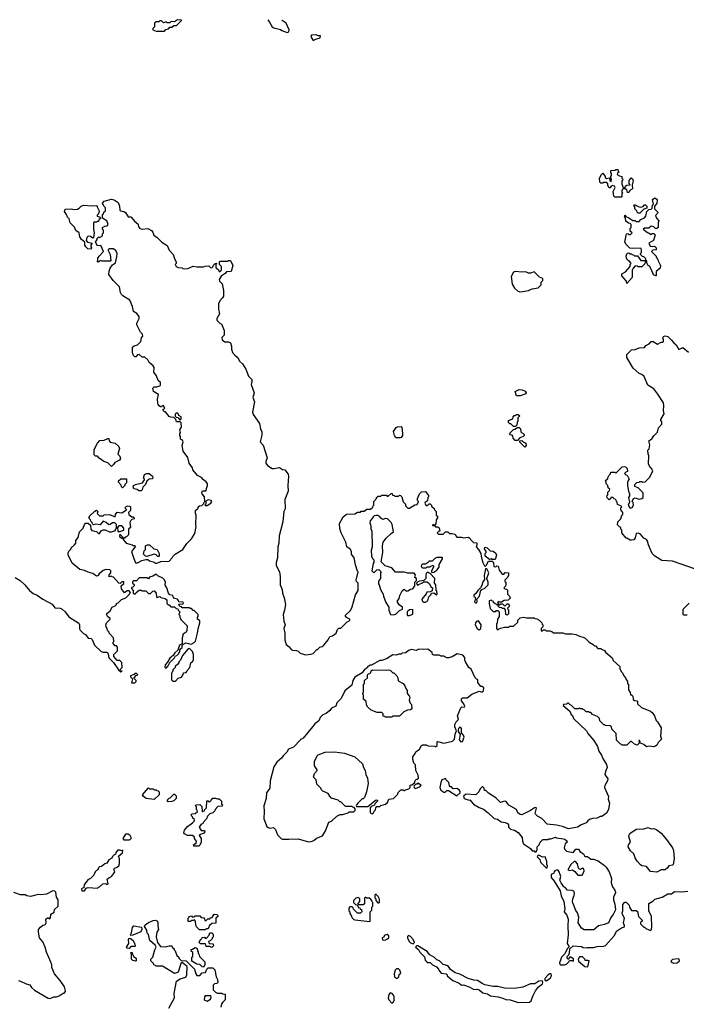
# Model space of a CAD drawing. Extents: x 1861455 to 2058065, y 200073 to 437907.
# Tile 294 of 574: x 1912687 to 1919864, y 384949 to 395552. Entities that reach past the tile are written whole.
import ezdxf

# ---------------------------------------------------------------- set-up
doc = ezdxf.new("R2010")
doc.units = 0

msp = doc.modelspace()

# ---------------------------------------------------------------- linework, layer by layer
at = {"layer": '0CON05XD'}
for points in [[(1914155, 395428), (1914245, 395430), (1914262, 395448), (1914288, 395452), (1914305, 395470), (1914325, 395470), (1914345, 395490), (1914375, 395490), (1914428, 395542), (1914428, 395548), (1914385, 395550), (1914355, 395530), (1914318, 395532), (1914305, 395520), (1914275, 395520), (1914265, 395530), (1914235, 395520), (1914215, 395540), (1914195, 395540), (1914185, 395530), (1914155, 395530), (1914140, 395515), (1914140, 395475), (1914122, 395458), (1914122, 395442), (1914155, 395428)], [(1915358, 395552), (1915377, 395527), (1915404, 395474), (1915425, 395464), (1915495, 395448), (1915510, 395435), (1915565, 395414), (1915585, 395420), (1915587, 395443), (1915556, 395516), (1915514, 395544), (1915511, 395546)], [(1915845, 395328), (1915855, 395330), (1915875, 395343), (1915922, 395355), (1915925, 395380), (1915905, 395378), (1915875, 395388), (1915830, 395385), (1915823, 395375), (1915829, 395355), (1915845, 395328)], [(1919165, 393640), (1919095, 393640), (1919082, 393652), (1919078, 393702), (1919098, 393745), (1919090, 393760), (1919073, 393767), (1919055, 393760), (1919045, 393740), (1919035, 393740), (1919020, 393765), (1919020, 393785), (1919008, 393798), (1918975, 393800), (1918965, 393790), (1918945, 393790), (1918932, 393802), (1918930, 393845), (1918950, 393885), (1918965, 393900), (1918990, 393865), (1918992, 393852), (1919005, 393842), (1919038, 393848), (1919040, 393815), (1919055, 393810), (1919060, 393835), (1919050, 393845), (1919050, 393865), (1919060, 393875), (1919060, 393895), (1919050, 393905), (1919052, 393928), (1919098, 393932), (1919105, 393940), (1919128, 393938), (1919132, 393922), (1919140, 393915), (1919122, 393898), (1919120, 393885), (1919145, 393870), (1919170, 393865), (1919170, 393845), (1919180, 393835), (1919178, 393822), (1919170, 393815), (1919170, 393785), (1919185, 393740), (1919198, 393742), (1919225, 393770), (1919258, 393772), (1919248, 393788), (1919248, 393822), (1919272, 393848), (1919285, 393840), (1919292, 393815), (1919280, 393775), (1919285, 393730), (1919260, 393715), (1919245, 393690), (1919232, 393692), (1919225, 393720), (1919205, 393730), (1919182, 393728), (1919170, 393715), (1919170, 393695), (1919180, 393685), (1919170, 393675), (1919170, 393645), (1919165, 393640)], [(1913318, 389975), (1913330, 390035), (1913370, 390075), (1913383, 390117), (1913395, 390130), (1913425, 390130), (1913448, 390108), (1913454, 390065), (1913465, 390050), (1913515, 390040), (1913535, 390020), (1913545, 390020), (1913565, 390048), (1913585, 390060), (1913609, 390059), (1913655, 390038), (1913675, 390038), (1913718, 390052), (1913720, 390065), (1913730, 390075), (1913730, 390115), (1913712, 390132), (1913685, 390132), (1913660, 390115), (1913645, 390112), (1913618, 390138), (1913585, 390150), (1913555, 390112), (1913505, 390118), (1913482, 390112), (1913472, 390122), (1913468, 390138), (1913452, 390152), (1913450, 390165), (1913430, 390185), (1913440, 390195), (1913440, 390205), (1913495, 390260), (1913515, 390270), (1913528, 390255), (1913522, 390235), (1913545, 390210), (1913585, 390210), (1913595, 390220), (1913655, 390222), (1913715, 390200), (1913720, 390225), (1913735, 390250), (1913785, 390240), (1913838, 390272), (1913838, 390278), (1913820, 390295), (1913832, 390308), (1913855, 390318), (1913875, 390310), (1913880, 390305), (1913880, 390265), (1913860, 390245), (1913862, 390225), (1913895, 390200), (1913908, 390198), (1913918, 390188), (1913920, 390175), (1913895, 390170), (1913882, 390158), (1913873, 390137), (1913880, 390085), (1913860, 390065), (1913860, 390005), (1913838, 389982), (1913822, 389978), (1913815, 389970), (1913800, 389970), (1913798, 389978), (1913765, 390010), (1913760, 389985), (1913785, 389970), (1913800, 389970), (1913800, 389955), (1913833, 389913), (1913897, 389897), (1913905, 389890), (1913928, 389888), (1913930, 389875), (1913892, 389825), (1913915, 389750), (1913935, 389702), (1913957, 389703), (1914003, 389727), (1914045, 389740), (1914065, 389740), (1914083, 389723), (1914135, 389710), (1914145, 389700), (1914165, 389700), (1914205, 389718), (1914295, 389722), (1914330, 389755), (1914335, 389770), (1914360, 389795), (1914443, 389847), (1914485, 389910), (1914535, 389960), (1914572, 390018), (1914588, 390095), (1914582, 390115), (1914588, 390215), (1914580, 390235), (1914580, 390265), (1914608, 390292), (1914610, 390305), (1914622, 390318), (1914648, 390322), (1914668, 390342), (1914672, 390358), (1914680, 390365), (1914678, 390415), (1914650, 390445), (1914648, 390462), (1914655, 390480), (1914695, 390480), (1914698, 390505), (1914710, 390535), (1914710, 390555), (1914696, 390576), (1914667, 390597), (1914645, 390622), (1914600, 390645), (1914550, 390705), (1914547, 390727), (1914510, 390775), (1914496, 390836), (1914447, 390905), (1914437, 390965), (1914448, 391005), (1914440, 391025), (1914420, 391035), (1914420, 391065), (1914410, 391075), (1914410, 391095), (1914420, 391105), (1914410, 391135), (1914430, 391165), (1914425, 391210), (1914415, 391220), (1914375, 391220), (1914368, 391248), (1914348, 391268), (1914315, 391270), (1914295, 391280), (1914258, 391328), (1914245, 391330), (1914230, 391345), (1914232, 391358), (1914250, 391365), (1914235, 391397), (1914220, 391395), (1914215, 391380), (1914202, 391382), (1914190, 391395), (1914178, 391408), (1914174, 391424), (1914171, 391465), (1914180, 391515), (1914127, 391547), (1914122, 391585), (1914135, 391600), (1914165, 391600), (1914195, 391610), (1914202, 391618), (1914202, 391645), (1914178, 391665), (1914161, 391715), (1914133, 391755), (1914134, 391805), (1914125, 391823), (1914081, 391861), (1914065, 391890), (1914035, 391919), (1914005, 391918), (1913975, 391948), (1913956, 391944), (1913938, 391922), (1913925, 391921), (1913911, 391935), (1913900, 391965), (1913903, 392025), (1913919, 392041), (1913955, 392052), (1913992, 392085), (1913998, 392125), (1914013, 392145), (1914011, 392165), (1913988, 392188), (1913949, 392265), (1913950, 392285), (1913973, 392335), (1913974, 392355), (1913949, 392389), (1913911, 392411), (1913903, 392465), (1913872, 392532), (1913797, 392577), (1913783, 392593), (1913773, 392615), (1913762, 392675), (1913692, 392745), (1913648, 392808), (1913650, 392845), (1913662, 392875), (1913687, 392913), (1913717, 392933), (1913733, 392997), (1913736, 393035), (1913721, 393065), (1913695, 393086), (1913654, 393086), (1913640, 393075), (1913640, 393065), (1913660, 393025), (1913670, 392955), (1913665, 392950), (1913615, 392950), (1913575, 392952), (1913555, 392960), (1913535, 392940), (1913520, 392945), (1913530, 392955), (1913530, 392985), (1913542, 393005), (1913591, 393055), (1913559, 393119), (1913525, 393118), (1913503, 393157), (1913520, 393185), (1913520, 393195), (1913535, 393210), (1913555, 393210), (1913580, 393225), (1913580, 393245), (1913590, 393255), (1913590, 393285), (1913580, 393295), (1913580, 393315), (1913605, 393330), (1913628, 393332), (1913640, 393345), (1913626, 393386), (1913580, 393415), (1913580, 393455), (1913588, 393462), (1913592, 393478), (1913610, 393495), (1913610, 393525), (1913593, 393543), (1913580, 393575), (1913595, 393599), (1913675, 393620), (1913705, 393612), (1913748, 393585), (1913763, 393543), (1913765, 393500), (1913773, 393493), (1913808, 393488), (1913825, 393477), (1913855, 393430), (1913885, 393428), (1913928, 393378), (1913958, 393355), (1913968, 393318), (1913980, 393305), (1914005, 393298), (1914065, 393302), (1914105, 393283), (1914119, 393265), (1914131, 393231), (1914168, 393205), (1914217, 393157), (1914275, 393120), (1914295, 393070), (1914338, 393025), (1914358, 392968), (1914370, 392945), (1914370, 392925), (1914362, 392915), (1914370, 392895), (1914395, 392882), (1914435, 392880), (1914443, 392873), (1914465, 392870), (1914496, 392874), (1914555, 392898), (1914595, 392890), (1914665, 392890), (1914685, 392898), (1914725, 392900), (1914742, 392882), (1914755, 392880), (1914768, 392892), (1914772, 392908), (1914792, 392928), (1914805, 392930), (1914810, 392925), (1914800, 392915), (1914800, 392885), (1914828, 392858), (1914835, 392840), (1914845, 392840), (1914860, 392855), (1914860, 392895), (1914840, 392915), (1914840, 392945), (1914845, 392950), (1914925, 392950), (1914935, 392960), (1914958, 392958), (1914980, 392905), (1914965, 392840), (1914915, 392838), (1914900, 392820), (1914855, 392790), (1914833, 392755), (1914838, 392735), (1914867, 392707), (1914880, 392635), (1914882, 392575), (1914872, 392555), (1914842, 392525), (1914828, 392492), (1914828, 392435), (1914840, 392385), (1914810, 392335), (1914810, 392315), (1914845, 392280), (1914860, 392275), (1914890, 392205), (1914890, 392155), (1914865, 392130), (1914867, 392105), (1914895, 392084), (1914935, 392083), (1914955, 392072), (1914969, 392035), (1914966, 392005), (1914979, 391969), (1915006, 391935), (1915034, 391915), (1915055, 391875), (1915086, 391845), (1915120, 391790), (1915152, 391712), (1915187, 391677), (1915186, 391654), (1915180, 391625), (1915212, 391535), (1915196, 391485), (1915216, 391435), (1915194, 391324), (1915202, 391302), (1915269, 391205), (1915280, 391145), (1915294, 391115), (1915294, 391076), (1915276, 391005), (1915309, 390969), (1915353, 390835), (1915336, 390795), (1915336, 390775), (1915355, 390750), (1915405, 390720), (1915425, 390718), (1915485, 390730), (1915518, 390708), (1915540, 390705), (1915577, 390657), (1915582, 390635), (1915573, 390535), (1915576, 390475), (1915543, 390385), (1915547, 390285), (1915532, 390255), (1915520, 390145), (1915481, 389995), (1915476, 389915), (1915466, 389874), (1915464, 389756), (1915450, 389705), (1915450, 389675), (1915483, 389605), (1915490, 389555), (1915490, 389465), (1915513, 389415), (1915517, 389377), (1915536, 389325), (1915549, 389255), (1915538, 389192), (1915522, 389145), (1915531, 389075), (1915547, 389035), (1915532, 388995), (1915543, 388945), (1915543, 388875), (1915557, 388825), (1915590, 388800), (1915611, 388771), (1915625, 388762), (1915667, 388757), (1915685, 388750), (1915705, 388730), (1915765, 388712), (1915822, 388718), (1915845, 388728), (1915885, 388770), (1915895, 388770), (1915920, 388795), (1915945, 388802), (1915960, 388815), (1916008, 388875), (1916025, 388908), (1916055, 388916), (1916096, 388944), (1916110, 388985), (1916122, 388998), (1916145, 389000), (1916211, 389069), (1916230, 389075), (1916240, 389085), (1916240, 389095), (1916204, 389114), (1916190, 389135), (1916249, 389191), (1916268, 389228)], [(1919535, 392792), (1919512, 392805), (1919486, 392866), (1919466, 392896), (1919452, 392905), (1919440, 392935), (1919440, 392955), (1919430, 392960), (1919430, 392975), (1919408, 392998), (1919392, 393002), (1919372, 393022), (1919370, 393035), (1919380, 393045), (1919382, 393065), (1919378, 393088), (1919255, 393090), (1919215, 393130), (1919203, 393155), (1919220, 393245), (1919235, 393250), (1919245, 393240), (1919265, 393240), (1919280, 393255), (1919260, 393275), (1919260, 393305), (1919270, 393315), (1919270, 393345), (1919258, 393358), (1919242, 393362), (1919212, 393382), (1919210, 393415), (1919200, 393425), (1919205, 393450), (1919212, 393432), (1919245, 393420), (1919288, 393388), (1919315, 393390), (1919325, 393380), (1919355, 393380), (1919375, 393400), (1919415, 393420), (1919430, 393435), (1919440, 393485), (1919462, 393508), (1919485, 393510), (1919498, 393522), (1919500, 393555), (1919510, 393565), (1919500, 393615), (1919525, 393632), (1919550, 393615), (1919547, 393573), (1919520, 393545), (1919520, 393515), (1919560, 393475), (1919532, 393445), (1919543, 393413), (1919568, 393385), (1919560, 393365), (1919560, 393315), (1919548, 393302), (1919535, 393300), (1919515, 393320), (1919485, 393330), (1919462, 393308), (1919415, 393308), (1919400, 393295), (1919445, 393260), (1919458, 393258), (1919485, 393240), (1919495, 393250), (1919515, 393250), (1919530, 393235), (1919510, 393175), (1919460, 393145), (1919475, 393112), (1919495, 393108), (1919522, 393112), (1919540, 393095), (1919540, 393075), (1919505, 393070), (1919490, 393055), (1919540, 393005), (1919540, 392995), (1919550, 392985), (1919550, 392975), (1919558, 392968), (1919560, 392955), (1919588, 392905), (1919582, 392875), (1919538, 392842), (1919540, 392795), (1919535, 392792)], [(1913455, 393082), (1913420, 393085), (1913398, 393105), (1913390, 393125), (1913390, 393155), (1913352, 393185), (1913333, 393215), (1913329, 393255), (1913293, 393283), (1913277, 393317), (1913232, 393365), (1913218, 393408), (1913202, 393425), (1913192, 393455), (1913168, 393488), (1913175, 393510), (1913245, 393517), (1913275, 393508), (1913309, 393511), (1913329, 393521), (1913350, 393545), (1913375, 393556), (1913465, 393546), (1913515, 393550), (1913520, 393545), (1913520, 393535), (1913542, 393495), (1913537, 393463), (1913522, 393448), (1913520, 393435), (1913548, 393428), (1913560, 393415), (1913540, 393395), (1913535, 393380), (1913525, 393380), (1913515, 393370), (1913485, 393370), (1913480, 393365), (1913480, 393295), (1913488, 393255), (1913480, 393205), (1913475, 393200), (1913449, 393219), (1913425, 393220), (1913410, 393205), (1913402, 393175), (1913416, 393156), (1913467, 393147), (1913453, 393125), (1913452, 393105), (1913460, 393095), (1913455, 393082)], [(1919365, 393470), (1919345, 393470), (1919335, 393480), (1919330, 393495), (1919310, 393515), (1919310, 393535), (1919300, 393545), (1919302, 393558), (1919315, 393560), (1919345, 393540), (1919375, 393532), (1919398, 393542), (1919415, 393560), (1919425, 393560), (1919440, 393545), (1919438, 393522), (1919405, 393510), (1919365, 393470)], [(1919225, 392710), (1919220, 392735), (1919170, 392795), (1919170, 392815), (1919210, 392835), (1919260, 392895), (1919260, 392915), (1919270, 392925), (1919260, 392935), (1919260, 392945), (1919240, 392955), (1919225, 392972), (1919218, 393005), (1919225, 393030), (1919232, 393038), (1919245, 393040), (1919255, 393030), (1919275, 393030), (1919282, 393022), (1919298, 393018), (1919305, 393010), (1919338, 393008), (1919375, 392960), (1919430, 392960), (1919430, 392955), (1919420, 392945), (1919418, 392922), (1919385, 392890), (1919345, 392890), (1919337, 392897), (1919315, 392900), (1919292, 392878), (1919280, 392855), (1919280, 392775), (1919225, 392710)], [(1918073, 392623), (1918105, 392624), (1918165, 392634), (1918205, 392654), (1918268, 392665), (1918300, 392695), (1918300, 392725), (1918318, 392742), (1918320, 392765), (1918285, 392780), (1918225, 392838), (1918185, 392823), (1918165, 392823), (1918135, 392838), (1918095, 392832), (1918025, 392839), (1918005, 392834), (1917979, 392785), (1917988, 392705), (1918015, 392660), (1918045, 392631), (1918073, 392623)], [(1919975, 389630), (1919715, 389720), (1919599, 389729), (1919526, 389776), (1919497, 389805), (1919458, 389895), (1919448, 389938), (1919434, 389954), (1919405, 389968), (1919370, 390010), (1919345, 390022), (1919325, 390019), (1919312, 389972), (1919298, 389952), (1919275, 389948), (1919258, 389948), (1919225, 389970), (1919215, 389970), (1919170, 390025), (1919170, 390055), (1919160, 390065), (1919160, 390085), (1919145, 390090), (1919123, 390113), (1919128, 390145), (1919158, 390175), (1919170, 390215), (1919180, 390225), (1919180, 390245), (1919160, 390275), (1919160, 390295), (1919170, 390305), (1919158, 390318), (1919122, 390332), (1919120, 390355), (1919112, 390362), (1919108, 390378), (1919098, 390388), (1919082, 390392), (1919078, 390408), (1919052, 390408), (1919048, 390392), (1919035, 390380), (1919012, 390402), (1919010, 390425), (1919020, 390435), (1919020, 390465), (1919038, 390482), (1919040, 390495), (1919022, 390512), (1919020, 390535), (1919002, 390552), (1919000, 390575), (1918990, 390585), (1919018, 390612), (1919022, 390628), (1919028, 390632), (1919032, 390648), (1919048, 390662), (1919052, 390678), (1919095, 390680), (1919105, 390670), (1919173, 390737), (1919195, 390740), (1919210, 390735), (1919227, 390717), (1919230, 390685), (1919212, 390678), (1919200, 390665), (1919212, 390652), (1919228, 390648), (1919248, 390605), (1919232, 390575), (1919232, 390535), (1919240, 390475), (1919252, 390445), (1919252, 390425), (1919242, 390405), (1919252, 390355), (1919237, 390325), (1919256, 390296), (1919265, 390293), (1919281, 390299), (1919296, 390325), (1919292, 390352), (1919282, 390365), (1919294, 390396), (1919315, 390402), (1919355, 390390), (1919385, 390397), (1919398, 390405), (1919400, 390415), (1919398, 390458), (1919345, 390510), (1919310, 390525), (1919310, 390545), (1919332, 390568), (1919355, 390570), (1919365, 390580), (1919385, 390580), (1919395, 390572), (1919420, 390575), (1919470, 390625), (1919502, 390695), (1919489, 390719), (1919475, 390730), (1919458, 390768), (1919462, 390855), (1919452, 390875), (1919450, 390915), (1919465, 390930), (1919472, 390975), (1919460, 391015), (1919493, 391037), (1919515, 391070), (1919555, 391110), (1919563, 391157), (1919602, 391198), (1919602, 391222), (1919590, 391235), (1919590, 391245), (1919627, 391307), (1919618, 391345), (1919622, 391395), (1919618, 391425), (1919559, 391519), (1919513, 391575), (1919450, 391615), (1919410, 391710), (1919385, 391730), (1919355, 391742), (1919291, 391801), (1919224, 391915), (1919222, 391945), (1919273, 391997), (1919315, 391999), (1919355, 392018), (1919415, 392023), (1919428, 392042), (1919465, 392061), (1919485, 392087), (1919508, 392088), (1919555, 392058), (1919595, 392078), (1919612, 392078), (1919618, 392085), (1919618, 392105), (1919610, 392125), (1919620, 392140), (1919635, 392146), (1919665, 392140), (1919705, 392102), (1919731, 392071), (1919755, 392052), (1919785, 392002), (1919825, 392021), (1919887, 391973)], [(1918075, 391500), (1918035, 391500), (1918022, 391548), (1918065, 391570), (1918097, 391567), (1918130, 391550), (1918140, 391535), (1918138, 391522), (1918075, 391500)], [(1914415, 391240), (1914427, 391255), (1914426, 391275), (1914400, 391290), (1914390, 391315), (1914370, 391315), (1914360, 391305), (1914362, 391282), (1914372, 391272), (1914388, 391268), (1914415, 391240)], [(1918025, 391170), (1918002, 391172), (1917975, 391200), (1917965, 391200), (1917950, 391215), (1917950, 391235), (1917998, 391252), (1918000, 391275), (1918012, 391288), (1918025, 391290), (1918035, 391300), (1918055, 391300), (1918070, 391285), (1918050, 391265), (1918050, 391225), (1918043, 391217), (1918040, 391185), (1918025, 391170)], [(1916785, 391048), (1916735, 391050), (1916723, 391073), (1916713, 391117), (1916740, 391160), (1916753, 391167), (1916795, 391170), (1916800, 391165), (1916809, 391095), (1916807, 391075), (1916795, 391052), (1916785, 391048)], [(1918045, 391020), (1918022, 391022), (1918000, 391045), (1917998, 391068), (1917988, 391078), (1917972, 391082), (1917960, 391095), (1918002, 391138), (1918018, 391142), (1918045, 391160), (1918065, 391160), (1918080, 391145), (1918082, 391112), (1918092, 391102), (1918105, 391100), (1918120, 391085), (1918120, 391075), (1918108, 391062), (1918072, 391048), (1918045, 391020)], [(1913675, 390740), (1913635, 390780), (1913593, 390793), (1913541, 390831), (1913525, 390850), (1913503, 390853), (1913490, 390865), (1913490, 390925), (1913525, 390990), (1913550, 391020), (1913595, 391023), (1913635, 391043), (1913645, 391042), (1913650, 391015), (1913661, 391001), (1913715, 390990), (1913756, 390955), (1913760, 390935), (1913744, 390874), (1913765, 390852), (1913773, 390825), (1913761, 390809), (1913710, 390785), (1913698, 390762), (1913675, 390740)], [(1918125, 390950), (1918072, 391002), (1918072, 391018), (1918095, 391020), (1918112, 391002), (1918125, 391000), (1918135, 390990), (1918140, 390965), (1918125, 390950)], [(1913968, 390478), (1913952, 390492), (1913915, 390500), (1913908, 390525), (1913914, 390536), (1913935, 390548), (1914010, 390565), (1914030, 390595), (1914030, 390605), (1914020, 390615), (1914030, 390655), (1914054, 390666), (1914080, 390665), (1914116, 390636), (1914120, 390615), (1914112, 390608), (1914080, 390605), (1914057, 390583), (1914040, 390545), (1914014, 390516), (1914005, 390490), (1913995, 390480), (1913968, 390478)], [(1913795, 390510), (1913782, 390522), (1913778, 390538), (1913752, 390572), (1913750, 390585), (1913775, 390608), (1913837, 390607), (1913837, 390563), (1913820, 390545), (1913820, 390535), (1913795, 390510)], [(1916268, 389228), (1916303, 389357), (1916330, 389405), (1916330, 389485), (1916313, 389503), (1916310, 389515), (1916330, 389605), (1916323, 389613), (1916303, 389683), (1916287, 389757), (1916260, 389795), (1916260, 389825), (1916245, 389850), (1916210, 389875), (1916198, 389925), (1916148, 390025), (1916133, 390073), (1916130, 390125), (1916171, 390199), (1916205, 390228), (1916295, 390230), (1916323, 390247), (1916355, 390250), (1916365, 390260), (1916395, 390260), (1916425, 390280), (1916465, 390280), (1916488, 390302), (1916492, 390318), (1916500, 390325), (1916500, 390365), (1916530, 390395), (1916530, 390405), (1916545, 390420), (1916575, 390420), (1916585, 390430), (1916635, 390430), (1916642, 390422), (1916655, 390420), (1916685, 390450), (1916698, 390448), (1916702, 390432), (1916718, 390428), (1916725, 390420), (1916765, 390420), (1916775, 390430), (1916788, 390428), (1916802, 390412), (1916815, 390360), (1916840, 390335), (1916840, 390315), (1916865, 390290), (1916885, 390290), (1916943, 390327), (1916968, 390332), (1916980, 390365), (1916970, 390375), (1916970, 390395), (1916993, 390447), (1917013, 390467), (1917055, 390470), (1917088, 390428), (1917090, 390415), (1917080, 390405), (1917078, 390372), (1917068, 390362), (1917052, 390358), (1917050, 390345), (1917065, 390320), (1917078, 390322), (1917095, 390340), (1917108, 390338), (1917120, 390325), (1917122, 390312), (1917148, 390288), (1917152, 390272), (1917170, 390255), (1917170, 390215), (1917190, 390195), (1917170, 390165), (1917168, 390122), (1917155, 390110), (1917142, 390112), (1917135, 390120), (1917130, 390105), (1917155, 390100), (1917165, 390090), (1917185, 390092), (1917205, 390080), (1917210, 390045), (1917195, 390040), (1917180, 390025), (1917195, 390010), (1917245, 390010), (1917273, 390037), (1917295, 390038), (1917315, 390020), (1917345, 390020), (1917375, 390010), (1917382, 389992), (1917395, 389980), (1917445, 389980), (1917465, 389972), (1917515, 389978), (1917535, 389970), (1917540, 389955), (1917572, 389922), (1917608, 389918), (1917610, 389895), (1917600, 389875), (1917628, 389848), (1917652, 389805), (1917654, 389774), (1917670, 389715), (1917691, 389671), (1917702, 389668), (1917710, 389675), (1917735, 389720), (1917775, 389720), (1917790, 389705), (1917792, 389662), (1917815, 389660), (1917825, 389670), (1917838, 389668), (1917850, 389625), (1917882, 389582), (1917898, 389582), (1917915, 389600), (1917950, 389595), (1917948, 389568), (1917937, 389543), (1917910, 389515), (1917912, 389502), (1917920, 389495), (1917920, 389465), (1917917, 389453), (1917900, 389435), (1917912, 389422), (1917928, 389418), (1917938, 389408), (1917940, 389365), (1917960, 389345), (1917968, 389322), (1917945, 389300), (1917903, 389297), (1917875, 389280), (1917855, 389280), (1917842, 389288), (1917830, 389275), (1917840, 389265), (1917840, 389250), (1917825, 389250), (1917818, 389258), (1917805, 389260), (1917790, 389275), (1917788, 389288), (1917772, 389292), (1917765, 389300), (1917740, 389295), (1917740, 389265), (1917752, 389212), (1917785, 389180), (1917815, 389180), (1917822, 389188), (1917835, 389190), (1917850, 389175), (1917850, 389125), (1917833, 389097), (1917827, 389053), (1917820, 389045), (1917820, 388995), (1917832, 388982), (1917865, 389000), (1917905, 389010), (1917955, 389010), (1917965, 389020), (1918005, 389020), (1918050, 389065), (1918050, 389085), (1918062, 389098), (1918075, 389110), (1918115, 389118), (1918145, 389110), (1918225, 389110), (1918233, 389103), (1918255, 389100), (1918280, 389085), (1918310, 389055), (1918312, 389042), (1918320, 389035), (1918318, 389012), (1918300, 388995), (1918302, 388972), (1918315, 388970), (1918325, 388980), (1918345, 388980), (1918355, 388970), (1918395, 388970), (1918415, 388962), (1918435, 388950), (1918535, 388950), (1918565, 388938), (1918635, 388938), (1918675, 388930), (1918725, 388908), (1918755, 388902), (1918775, 388892), (1918817, 388847), (1918860, 388825), (1918875, 388810), (1918888, 388808), (1918912, 388782), (1918945, 388780), (1918952, 388772), (1918985, 388760), (1918995, 388740), (1919065, 388680), (1919075, 388650), (1919150, 388585), (1919150, 388565), (1919163, 388533), (1919177, 388517), (1919190, 388485), (1919210, 388465), (1919212, 388452), (1919230, 388425), (1919230, 388405), (1919240, 388395), (1919240, 388335), (1919260, 388305), (1919262, 388282), (1919275, 388280), (1919287, 388267), (1919292, 388232), (1919305, 388220), (1919330, 388215), (1919337, 388207), (1919340, 388185), (1919380, 388145), (1919477, 388107), (1919495, 388090), (1919520, 388055), (1919540, 388005), (1919555, 387990), (1919592, 387925), (1919588, 387835), (1919597, 387803), (1919561, 387769), (1919545, 387740), (1919532, 387728), (1919515, 387723), (1919465, 387728), (1919435, 387720), (1919405, 387748), (1919372, 387762), (1919365, 387790), (1919352, 387788), (1919360, 387765), (1919335, 387740), (1919305, 387750), (1919275, 387780), (1919262, 387778), (1919225, 387740), (1919175, 387740), (1919168, 387748), (1919152, 387752), (1919112, 387792), (1919110, 387865), (1919062, 387912), (1919060, 387935), (1919048, 387948), (1918995, 387950), (1918988, 387958), (1918975, 387960), (1918932, 388002), (1918928, 388028), (1918908, 388048), (1918855, 388070), (1918835, 388090), (1918822, 388092), (1918815, 388100), (1918785, 388100), (1918765, 388120), (1918752, 388122), (1918745, 388130), (1918725, 388130), (1918715, 388140), (1918705, 388130), (1918665, 388130), (1918628, 388168), (1918612, 388172), (1918595, 388190), (1918585, 388190), (1918575, 388180), (1918542, 388178), (1918540, 388165), (1918610, 388105), (1918625, 388070), (1918637, 388057), (1918648, 388025), (1918788, 387895), (1918804, 387864), (1918868, 387788), (1918907, 387725), (1918923, 387675), (1918951, 387631), (1918964, 387594), (1919005, 387530), (1919012, 387498), (1918993, 387457), (1918988, 387425), (1919020, 387375), (1919016, 387355), (1918987, 387305), (1918983, 387285), (1919026, 387186), (1919024, 387156), (1919038, 387115), (1919026, 387045), (1919005, 387008), (1918955, 386970), (1918935, 386970), (1918905, 386952), (1918855, 386948), (1918823, 386937), (1918804, 386926), (1918785, 386902), (1918725, 386878), (1918695, 386857), (1918595, 386838), (1918532, 386862), (1918465, 386878), (1918365, 386890), (1918309, 386949), (1918263, 386973), (1918240, 386995), (1918238, 387005), (1918252, 387062), (1918245, 387068), (1918230, 387065), (1918186, 387034), (1918095, 386988), (1918075, 386993), (1918052, 387012), (1918037, 387047), (1917955, 387093), (1917924, 387134), (1917905, 387137), (1917865, 387123), (1917855, 387128), (1917815, 387173), (1917735, 387222), (1917705, 387250), (1917692, 387252), (1917688, 387275), (1917675, 387290), (1917665, 387290), (1917645, 387270), (1917630, 387235), (1917597, 387203), (1917495, 387212), (1917471, 387199), (1917465, 387190), (1917472, 387165), (1917525, 387148), (1917535, 387150), (1917573, 387105), (1917635, 387067), (1917681, 387051), (1917732, 387012), (1917795, 386950), (1917831, 386941), (1917870, 386915), (1917915, 386907), (1917940, 386895), (1917948, 386882), (1917950, 386855), (1917970, 386835), (1918015, 386823), (1918055, 386800), (1918098, 386745), (1918100, 386705), (1918113, 386675), (1918186, 386626), (1918203, 386603), (1918225, 386600), (1918235, 386590), (1918248, 386592), (1918260, 386615), (1918260, 386645), (1918280, 386665), (1918290, 386695), (1918320, 386725), (1918375, 386722), (1918385, 386730), (1918405, 386730), (1918455, 386748), (1918465, 386742), (1918542, 386732), (1918557, 386727), (1918578, 386708), (1918580, 386695), (1918560, 386675), (1918550, 386635), (1918557, 386615), (1918575, 386599), (1918645, 386582), (1918675, 386620), (1918705, 386620), (1918722, 386592), (1918758, 386568), (1918772, 386542), (1918802, 386542), (1918835, 386512), (1918865, 386511), (1918915, 386492), (1918985, 386442), (1919002, 386425), (1919033, 386375), (1919057, 386305), (1919054, 386255), (1919068, 386215), (1919096, 386176), (1919102, 386155), (1919102, 386145), (1919080, 386105), (1919080, 386075), (1919096, 386026), (1919102, 385965), (1919077, 385915), (1919052, 385885), (1919028, 385825), (1918985, 385808), (1918920, 385795), (1918869, 385751), (1918765, 385750), (1918735, 385768), (1918698, 385825), (1918707, 385887), (1918692, 385935), (1918675, 385960), (1918641, 386041), (1918638, 386055), (1918644, 386086), (1918658, 386122), (1918661, 386145), (1918656, 386165), (1918635, 386174), (1918585, 386178), (1918560, 386205), (1918544, 386214), (1918517, 386257)], [(1914685, 390320), (1914705, 390322), (1914746, 390345), (1914756, 390365), (1914748, 390375), (1914715, 390382), (1914692, 390368), (1914690, 390335), (1914680, 390325), (1914685, 390320)], [(1916715, 389142), (1916740, 389155), (1916775, 389190), (1916810, 389205), (1916808, 389225), (1916771, 389251), (1916752, 389285), (1916772, 389318), (1916778, 389352), (1916805, 389400), (1916825, 389418), (1916845, 389400), (1916865, 389400), (1916895, 389420), (1916918, 389422), (1916940, 389455), (1916940, 389495), (1916958, 389512), (1916960, 389535), (1916940, 389545), (1916950, 389575), (1916935, 389590), (1916865, 389592), (1916825, 389602), (1916733, 389603), (1916695, 389650), (1916622, 389672), (1916580, 389715), (1916597, 389815), (1916592, 389885), (1916602, 389925), (1916631, 389969), (1916685, 390020), (1916710, 390035), (1916698, 390115), (1916688, 390138), (1916647, 390177), (1916625, 390180), (1916595, 390170), (1916574, 390184), (1916565, 390200), (1916542, 390212), (1916525, 390212), (1916505, 390210), (1916492, 390198), (1916480, 390175), (1916460, 390155), (1916458, 390135), (1916467, 390103), (1916468, 390068), (1916480, 390045), (1916482, 389875), (1916472, 389835), (1916473, 389775), (1916485, 389750), (1916500, 389735), (1916500, 389705), (1916492, 389695), (1916480, 389615), (1916492, 389602), (1916505, 389600), (1916532, 389628), (1916555, 389630), (1916580, 389605), (1916570, 389595), (1916570, 389535), (1916550, 389505), (1916550, 389475), (1916557, 389467), (1916570, 389415), (1916600, 389365), (1916603, 389343), (1916630, 389275), (1916660, 389225), (1916663, 389193), (1916680, 389145), (1916715, 389142)], [(1913742, 390042), (1913765, 390042), (1913810, 390055), (1913810, 390075), (1913785, 390100), (1913755, 390100), (1913740, 390085), (1913742, 390042)], [(1912640, 389545), (1912691, 389511), (1912742, 389465), (1912792, 389405), (1912833, 389373), (1912875, 389353), (1912935, 389310), (1913036, 389256), (1913065, 389218), (1913123, 389213), (1913143, 389203), (1913176, 389176), (1913215, 389122), (1913325, 389052), (1913332, 389035), (1913330, 388995), (1913335, 388982), (1913375, 388943), (1913395, 388932), (1913425, 388892), (1913455, 388888), (1913466, 388876), (1913492, 388815), (1913565, 388747), (1913585, 388740), (1913625, 388740), (1913640, 388725), (1913643, 388693), (1913652, 388675), (1913698, 388628), (1913752, 388552), (1913775, 388530), (1913790, 388535), (1913770, 388540), (1913772, 388558), (1913790, 388575), (1913788, 388628), (1913765, 388650), (1913735, 388650), (1913700, 388695), (1913700, 388715), (1913740, 388755), (1913740, 388795), (1913728, 388808), (1913715, 388810), (1913693, 388833), (1913693, 388847), (1913700, 388855), (1913698, 388895), (1913650, 388945), (1913650, 388955), (1913633, 388973), (1913630, 388995), (1913618, 389015), (1913613, 389035), (1913622, 389055), (1913660, 389095), (1913660, 389105), (1913632, 389125), (1913622, 389155), (1913660, 389185), (1913684, 389226), (1913715, 389240), (1913730, 389255), (1913730, 389265), (1913748, 389272), (1913782, 389308), (1913830, 389325), (1913870, 389365), (1913872, 389378), (1913880, 389385), (1913865, 389400), (1913845, 389400), (1913815, 389380), (1913782, 389422), (1913780, 389455), (1913808, 389482), (1913808, 389498), (1913785, 389500), (1913768, 389482), (1913753, 389483), (1913698, 389548), (1913682, 389552), (1913675, 389560), (1913652, 389552), (1913650, 389575), (1913670, 389595), (1913670, 389615), (1913657, 389627), (1913615, 389631), (1913585, 389621), (1913544, 389586), (1913528, 389562), (1913515, 389560), (1913475, 389588), (1913425, 389602), (1913385, 389622), (1913335, 389632), (1913251, 389701), (1913208, 389788), (1913208, 389812), (1913215, 389830), (1913240, 389855), (1913240, 389865), (1913278, 389895), (1913290, 389915), (1913290, 389945), (1913318, 389975)], [(1914185, 389770), (1914175, 389770), (1914155, 389790), (1914135, 389798), (1914055, 389770), (1914040, 389775), (1914020, 389795), (1914028, 389832), (1914040, 389845), (1914040, 389885), (1914063, 389897), (1914085, 389898), (1914132, 389852), (1914168, 389848), (1914190, 389805), (1914190, 389775), (1914185, 389770)], [(1917805, 389740), (1917775, 389740), (1917765, 389750), (1917758, 389742), (1917745, 389740), (1917700, 389775), (1917700, 389805), (1917710, 389815), (1917710, 389825), (1917690, 389855), (1917695, 389870), (1917720, 389865), (1917752, 389832), (1917785, 389830), (1917809, 389809), (1917822, 389785), (1917805, 389740)], [(1917125, 389600), (1917145, 389602), (1917178, 389625), (1917202, 389655), (1917202, 389685), (1917238, 389745), (1917240, 389755), (1917235, 389760), (1917178, 389762), (1917155, 389750), (1917128, 389722), (1917095, 389720), (1917078, 389702), (1917055, 389690), (1917025, 389690), (1917012, 389678), (1917010, 389665), (1917025, 389650), (1917065, 389650), (1917075, 389660), (1917105, 389660), (1917112, 389668), (1917138, 389678), (1917147, 389663), (1917120, 389615), (1917120, 389605), (1917125, 389600)], [(1914265, 388570), (1914287, 388593), (1914302, 388628), (1914355, 388680), (1914365, 388700), (1914380, 388705), (1914400, 388725), (1914400, 388735), (1914410, 388745), (1914412, 388768), (1914435, 388790), (1914438, 388812), (1914452, 388828), (1914475, 388840), (1914532, 388828), (1914566, 388844), (1914581, 388859), (1914603, 388947), (1914607, 388993), (1914627, 389057), (1914625, 389080), (1914600, 389095), (1914600, 389115), (1914610, 389125), (1914608, 389145), (1914565, 389190), (1914555, 389190), (1914535, 389210), (1914522, 389212), (1914515, 389220), (1914435, 389220), (1914428, 389228), (1914412, 389232), (1914402, 389258), (1914445, 389260), (1914450, 389265), (1914448, 389278), (1914402, 389282), (1914398, 389298), (1914385, 389310), (1914355, 389320), (1914340, 389335), (1914335, 389350), (1914305, 389360), (1914290, 389375), (1914272, 389432), (1914254, 389464), (1914257, 389495), (1914245, 389520), (1914227, 389537), (1914173, 389563), (1914155, 389580), (1914122, 389558), (1914085, 389550), (1914075, 389530), (1914055, 389540), (1913975, 389540), (1913945, 389510), (1913915, 389510), (1913902, 389498), (1913900, 389485), (1913918, 389468), (1913920, 389455), (1913905, 389440), (1913892, 389438), (1913890, 389425), (1913910, 389405), (1913910, 389375), (1913915, 389370), (1913935, 389370), (1913940, 389385), (1913975, 389410), (1913995, 389410), (1914005, 389400), (1914045, 389400), (1914075, 389372), (1914095, 389372), (1914122, 389398), (1914135, 389400), (1914158, 389375), (1914160, 389335), (1914165, 389330), (1914195, 389340), (1914205, 389330), (1914255, 389320), (1914270, 389305), (1914270, 389265), (1914285, 389250), (1914295, 389250), (1914315, 389230), (1914355, 389230), (1914372, 389212), (1914388, 389208), (1914392, 389192), (1914410, 389175), (1914400, 389145), (1914410, 389135), (1914410, 389115), (1914418, 389108), (1914420, 389095), (1914490, 389025), (1914488, 388975), (1914478, 388955), (1914446, 388934), (1914437, 388895), (1914438, 388832), (1914408, 388815), (1914388, 388762), (1914358, 388735), (1914340, 388705), (1914302, 388675), (1914278, 388632), (1914252, 388605), (1914248, 388578), (1914252, 388572), (1914265, 388570)], [(1917055, 389280), (1917080, 389295), (1917092, 389335), (1917115, 389360), (1917122, 389378), (1917145, 389380), (1917175, 389360), (1917180, 389365), (1917177, 389397), (1917170, 389405), (1917168, 389465), (1917152, 389485), (1917158, 389535), (1917108, 389588), (1917095, 389590), (1917085, 389600), (1917075, 389600), (1917063, 389587), (1917058, 389565), (1917060, 389535), (1917038, 389512), (1916993, 389507), (1916972, 389498), (1916960, 389485), (1916962, 389472), (1916975, 389460), (1916982, 389468), (1917017, 389483), (1917035, 389500), (1917075, 389500), (1917100, 389475), (1917114, 389444), (1917130, 389435), (1917128, 389402), (1917108, 389392), (1917072, 389388), (1917065, 389370), (1917018, 389312), (1917020, 389295), (1917035, 389280), (1917055, 389280)], [(1917605, 389272), (1917612, 389285), (1917608, 389312), (1917638, 389345), (1917653, 389407), (1917665, 389420), (1917690, 389425), (1917730, 389465), (1917730, 389495), (1917718, 389535), (1917738, 389595), (1917715, 389640), (1917703, 389637), (1917687, 389567), (1917692, 389525), (1917675, 389500), (1917662, 389458), (1917648, 389432), (1917618, 389405), (1917598, 389372), (1917578, 389355), (1917578, 389345), (1917593, 389325), (1917584, 389284), (1917595, 389272), (1917605, 389272)], [(1917935, 389140), (1917920, 389145), (1917918, 389198), (1917905, 389210), (1917885, 389210), (1917875, 389220), (1917852, 389222), (1917840, 389235), (1917840, 389250), (1917855, 389250), (1917865, 389260), (1917885, 389260), (1917902, 389242), (1917915, 389240), (1917935, 389260), (1917945, 389260), (1917958, 389248), (1917958, 389232), (1917940, 389215), (1917942, 389202), (1917950, 389195), (1917950, 389155), (1917935, 389140)], [(1919875, 389140), (1919835, 389140), (1919830, 389145), (1919830, 389205), (1919895, 389270)], [(1916885, 389134), (1916910, 389145), (1916918, 389155), (1916920, 389195), (1916915, 389200), (1916883, 389197), (1916860, 389175), (1916858, 389145), (1916863, 389135), (1916885, 389134)], [(1917635, 388982), (1917652, 388995), (1917657, 389035), (1917625, 389080), (1917605, 389072), (1917594, 389055), (1917591, 389035), (1917613, 388995), (1917635, 388982)], [(1914365, 388430), (1914395, 388460), (1914428, 388472), (1914448, 388502), (1914452, 388518), (1914478, 388522), (1914488, 388532), (1914490, 388545), (1914520, 388575), (1914530, 388625), (1914550, 388645), (1914557, 388663), (1914560, 388715), (1914548, 388748), (1914515, 388780), (1914502, 388778), (1914440, 388705), (1914420, 388655), (1914400, 388635), (1914400, 388625), (1914388, 388612), (1914362, 388588), (1914360, 388575), (1914340, 388555), (1914328, 388522), (1914320, 388515), (1914322, 388442), (1914335, 388430), (1914365, 388430)], [(1915795, 386700), (1915825, 386703), (1915855, 386713), (1915884, 386736), (1915946, 386764), (1915978, 386815), (1916015, 386910), (1916045, 386920), (1916100, 386975), (1916138, 386992), (1916165, 386992), (1916225, 387010), (1916235, 387020), (1916285, 387020), (1916300, 387035), (1916300, 387055), (1916288, 387068), (1916272, 387072), (1916265, 387080), (1916195, 387080), (1916145, 387130), (1916135, 387130), (1916117, 387147), (1916045, 387170), (1916025, 387190), (1916009, 387219), (1915950, 387245), (1915935, 387260), (1915930, 387275), (1915885, 387320), (1915878, 387365), (1915850, 387395), (1915862, 387435), (1915890, 387465), (1915890, 387475), (1915860, 387515), (1915860, 387545), (1915862, 387565), (1915890, 387625), (1915900, 387635), (1915977, 387663), (1916075, 387667), (1916183, 387653), (1916295, 387612), (1916377, 387537), (1916388, 387498), (1916407, 387467), (1916413, 387423), (1916432, 387385), (1916440, 387325), (1916422, 387238), (1916400, 387175), (1916385, 387160), (1916375, 387160), (1916332, 387118), (1916312, 387098), (1916310, 387085), (1916315, 387080), (1916435, 387080), (1916495, 387130), (1916525, 387150), (1916538, 387148), (1916540, 387135), (1916512, 387108), (1916508, 387092), (1916472, 387078), (1916460, 387065), (1916460, 387015), (1916472, 387002), (1916485, 387000), (1916498, 387012), (1916502, 387028), (1916518, 387042), (1916520, 387065), (1916532, 387078), (1916565, 387080), (1916575, 387090), (1916627, 387103), (1916647, 387123), (1916662, 387158), (1916710, 387165), (1916758, 387212), (1916762, 387228), (1916792, 387258), (1916815, 387260), (1916822, 387252), (1916835, 387250), (1916842, 387258), (1916875, 387270), (1916890, 387285), (1916892, 387308), (1916908, 387312), (1916938, 387332), (1916945, 387360), (1916955, 387370), (1916968, 387372), (1916980, 387385), (1916977, 387417), (1916952, 387465), (1916947, 387527), (1916930, 387545), (1916918, 387585), (1916918, 387615), (1916945, 387650), (1916952, 387668), (1916993, 387697), (1917012, 387735), (1917025, 387742), (1917065, 387742), (1917085, 387732), (1917155, 387730), (1917165, 387720), (1917180, 387735), (1917180, 387775), (1917185, 387780), (1917255, 387760), (1917348, 387782), (1917367, 387803), (1917374, 387856), (1917390, 387895), (1917372, 387935), (1917373, 387963), (1917385, 387990), (1917410, 388015), (1917402, 388055), (1917435, 388140), (1917448, 388152), (1917475, 388150), (1917480, 388155), (1917470, 388185), (1917442, 388215), (1917445, 388240), (1917455, 388250), (1917505, 388250), (1917555, 388287), (1917635, 388322), (1917665, 388309), (1917682, 388325), (1917683, 388355), (1917665, 388372), (1917652, 388372), (1917620, 388415), (1917620, 388445), (1917605, 388450), (1917590, 388465), (1917546, 388556), (1917523, 388575), (1917487, 388635), (1917478, 388655), (1917478, 388685), (1917458, 388708), (1917398, 388722), (1917345, 388692), (1917305, 388680), (1917285, 388680), (1917255, 388698), (1917225, 388698), (1917205, 388708), (1917145, 388708), (1917130, 388715), (1917128, 388738), (1917082, 388772), (1917035, 388768), (1916985, 388772), (1916955, 388760), (1916905, 388770), (1916873, 388757), (1916845, 388732), (1916805, 388730), (1916795, 388720), (1916768, 388718), (1916745, 388708), (1916705, 388712), (1916635, 388670), (1916585, 388650), (1916565, 388650), (1916475, 388600), (1916455, 388600), (1916445, 388590), (1916435, 388590), (1916430, 388575), (1916415, 388560), (1916400, 388555), (1916375, 388520), (1916295, 388472), (1916274, 388435), (1916262, 388385), (1916187, 388323), (1916147, 388243), (1916102, 388195), (1916089, 388161), (1916044, 388136), (1916026, 388114), (1915985, 388080), (1915950, 388065), (1915923, 388037), (1915909, 388001), (1915865, 387968), (1915838, 387935), (1915740, 387815), (1915715, 387802), (1915635, 387718), (1915580, 387695), (1915563, 387665), (1915522, 387625), (1915505, 387598), (1915457, 387555), (1915423, 387505), (1915383, 387355), (1915380, 387275), (1915346, 387225), (1915342, 387165), (1915314, 387085), (1915320, 387025), (1915317, 386945), (1915348, 386865), (1915362, 386852), (1915384, 386844), (1915415, 386852), (1915425, 386850), (1915441, 386831), (1915462, 386772), (1915505, 386732), (1915515, 386728), (1915585, 386727), (1915685, 386732), (1915795, 386700)], [(1916695, 388040), (1916625, 388040), (1916618, 388048), (1916602, 388052), (1916600, 388075), (1916585, 388090), (1916535, 388090), (1916470, 388115), (1916435, 388150), (1916420, 388175), (1916418, 388208), (1916390, 388235), (1916388, 388275), (1916380, 388295), (1916390, 388315), (1916390, 388395), (1916400, 388405), (1916400, 388435), (1916430, 388465), (1916432, 388498), (1916442, 388508), (1916458, 388512), (1916468, 388522), (1916472, 388538), (1916485, 388550), (1916635, 388548), (1916655, 388552), (1916675, 388548), (1916705, 388520), (1916715, 388520), (1916747, 388487), (1916758, 388465), (1916762, 388432), (1916815, 388402), (1916835, 388380), (1916840, 388355), (1916857, 388327), (1916860, 388295), (1916882, 388272), (1916888, 388255), (1916882, 388225), (1916892, 388192), (1916907, 388177), (1916908, 388132), (1916895, 388120), (1916863, 388117), (1916822, 388098), (1916775, 388050), (1916705, 388050), (1916695, 388040)], [(1913925, 388410), (1913940, 388425), (1913940, 388435), (1913922, 388452), (1913920, 388465), (1913942, 388488), (1913960, 388495), (1913945, 388510), (1913925, 388510), (1913918, 388502), (1913880, 388485), (1913880, 388475), (1913900, 388455), (1913892, 388412), (1913925, 388410)], [(1917435, 387776), (1917455, 387780), (1917474, 387825), (1917466, 387846), (1917442, 387872), (1917445, 387918), (1917435, 387930), (1917425, 387932), (1917411, 387919), (1917408, 387905), (1917408, 387885), (1917430, 387855), (1917419, 387795), (1917435, 387776)], [(1917395, 387193), (1917428, 387225), (1917430, 387235), (1917423, 387253), (1917395, 387272), (1917355, 387270), (1917335, 387290), (1917322, 387292), (1917313, 387303), (1917308, 387338), (1917280, 387365), (1917275, 387380), (1917232, 387365), (1917221, 387339), (1917212, 387285), (1917222, 387255), (1917255, 387232), (1917267, 387233), (1917285, 387250), (1917305, 387250), (1917395, 387193)], [(1914135, 387154), (1914050, 387165), (1914020, 387185), (1914010, 387205), (1914075, 387280), (1914085, 387270), (1914125, 387270), (1914135, 387260), (1914155, 387260), (1914165, 387250), (1914178, 387248), (1914190, 387235), (1914190, 387205), (1914135, 387154)], [(1916945, 387272), (1916995, 387290), (1917008, 387308), (1916975, 387330), (1916965, 387320), (1916952, 387318), (1916932, 387298), (1916933, 387283), (1916945, 387272)], [(1914285, 387130), (1914273, 387147), (1914295, 387170), (1914308, 387172), (1914345, 387210), (1914355, 387210), (1914370, 387195), (1914370, 387165), (1914345, 387140), (1914325, 387132), (1914285, 387130)], [(1914615, 386650), (1914563, 386653), (1914560, 386665), (1914575, 386680), (1914588, 386682), (1914590, 386705), (1914570, 386735), (1914568, 386748), (1914548, 386768), (1914495, 386768), (1914460, 386785), (1914453, 386795), (1914462, 386825), (1914495, 386862), (1914548, 386902), (1914570, 386925), (1914568, 386938), (1914552, 386952), (1914548, 386968), (1914530, 386985), (1914545, 387000), (1914578, 387002), (1914600, 387025), (1914598, 387038), (1914590, 387045), (1914590, 387075), (1914580, 387085), (1914582, 387098), (1914625, 387100), (1914648, 387078), (1914650, 387025), (1914655, 387020), (1914662, 387028), (1914678, 387032), (1914682, 387048), (1914700, 387065), (1914702, 387138), (1914715, 387140), (1914725, 387130), (1914738, 387132), (1914748, 387142), (1914752, 387158), (1914765, 387170), (1914795, 387170), (1914815, 387160), (1914835, 387160), (1914860, 387135), (1914860, 387105), (1914870, 387095), (1914868, 387082), (1914822, 387078), (1914792, 387048), (1914788, 387032), (1914768, 387012), (1914735, 387000), (1914710, 386975), (1914700, 386945), (1914662, 386908), (1914658, 386892), (1914642, 386888), (1914620, 386855), (1914642, 386822), (1914675, 386820), (1914680, 386805), (1914668, 386792), (1914632, 386778), (1914620, 386765), (1914640, 386735), (1914640, 386695), (1914627, 386663), (1914615, 386650)], [(1919545, 386373), (1919478, 386378), (1919434, 386434), (1919385, 386440), (1919370, 386450), (1919335, 386490), (1919314, 386525), (1919299, 386569), (1919265, 386602), (1919238, 386645), (1919240, 386665), (1919263, 386695), (1919246, 386755), (1919249, 386775), (1919255, 386787), (1919325, 386836), (1919405, 386840), (1919455, 386852), (1919485, 386840), (1919515, 386842), (1919545, 386828), (1919595, 386790), (1919652, 386725), (1919717, 386635), (1919726, 386606), (1919732, 386515), (1919722, 386455), (1919715, 386448), (1919675, 386440), (1919663, 386417), (1919635, 386398), (1919595, 386396), (1919545, 386373)], [(1913808, 386718), (1913865, 386719), (1913875, 386724), (1913886, 386734), (1913886, 386746), (1913875, 386768), (1913855, 386782), (1913825, 386780), (1913798, 386735), (1913808, 386718)], [(1913385, 386170), (1913402, 386198), (1913423, 386207), (1913525, 386200), (1913535, 386210), (1913548, 386212), (1913583, 386247), (1913615, 386250), (1913625, 386240), (1913640, 386245), (1913630, 386295), (1913645, 386310), (1913676, 386324), (1913697, 386353), (1913710, 386375), (1913700, 386405), (1913715, 386420), (1913728, 386422), (1913755, 386440), (1913762, 386465), (1913760, 386515), (1913750, 386545), (1913795, 386580), (1913798, 386608), (1913785, 386600), (1913765, 386610), (1913742, 386608), (1913722, 386585), (1913718, 386562), (1913705, 386560), (1913685, 386540), (1913678, 386522), (1913647, 386503), (1913625, 386470), (1913605, 386462), (1913567, 386433), (1913545, 386430), (1913535, 386420), (1913530, 386395), (1913515, 386390), (1913500, 386375), (1913485, 386340), (1913450, 386305), (1913421, 386289), (1913382, 386235), (1913378, 386202), (1913365, 386200), (1913353, 386187), (1913355, 386170), (1913385, 386170)], [(1918365, 386420), (1918370, 386435), (1918362, 386455), (1918362, 386485), (1918346, 386536), (1918315, 386532), (1918285, 386550), (1918265, 386550), (1918260, 386535), (1918287, 386507), (1918295, 386480), (1918355, 386420), (1918365, 386420)], [(1918735, 386338), (1918745, 386342), (1918763, 386385), (1918762, 386405), (1918745, 386413), (1918725, 386402), (1918714, 386404), (1918704, 386415), (1918693, 386463), (1918670, 386485), (1918655, 386487), (1918620, 386455), (1918590, 386395), (1918605, 386390), (1918637, 386397), (1918665, 386378), (1918695, 386340), (1918735, 386338)], [(1918517, 386257), (1918502, 386285), (1918512, 386325), (1918497, 386375), (1918485, 386392), (1918467, 386393), (1918450, 386385), (1918440, 386375), (1918438, 386362), (1918410, 386345), (1918410, 386315), (1918442, 386275), (1918505, 386170), (1918517, 386115), (1918547, 386055), (1918558, 385975), (1918548, 385945), (1918579, 385909), (1918592, 385865), (1918589, 385795), (1918593, 385695), (1918582, 385605), (1918600, 385575), (1918600, 385565), (1918580, 385545), (1918558, 385492), (1918522, 385455), (1918512, 385435), (1918500, 385395), (1918502, 385382), (1918512, 385372), (1918553, 385373), (1918575, 385380), (1918600, 385405), (1918605, 385420), (1918635, 385420), (1918648, 385412), (1918648, 385438), (1918615, 385460), (1918602, 385448), (1918595, 385430), (1918580, 385445), (1918580, 385465), (1918598, 385482), (1918607, 385503), (1918610, 385545), (1918645, 385580), (1918735, 385572), (1918755, 385562), (1918795, 385558), (1918805, 385562), (1918865, 385562), (1918905, 385572), (1918975, 385573), (1918995, 385583), (1919090, 385690), (1919113, 385735), (1919165, 385772), (1919198, 385782), (1919200, 385795), (1919188, 385825), (1919198, 385875), (1919178, 385915), (1919172, 385935), (1919180, 385955), (1919180, 386025), (1919202, 386048), (1919218, 386048), (1919250, 386015), (1919252, 385995), (1919275, 385960), (1919325, 385960), (1919338, 385948), (1919350, 385895), (1919390, 385855), (1919390, 385845), (1919372, 385828), (1919370, 385815), (1919405, 385780), (1919415, 385780), (1919430, 385765), (1919478, 385742), (1919490, 385755), (1919492, 385785), (1919490, 385895), (1919460, 385955), (1919460, 386035), (1919505, 386060), (1919525, 386080), (1919605, 386102), (1919665, 386137), (1919705, 386138), (1919738, 386162), (1919815, 386160), (1919882, 386168)], [(1912675, 385206), (1912696, 385196), (1912755, 385170), (1912795, 385160), (1912815, 385128), (1912845, 385100), (1912994, 385014), (1913015, 385012), (1913055, 385028), (1913085, 385028), (1913112, 385038), (1913155, 385070), (1913165, 385070), (1913180, 385085), (1913180, 385095), (1913168, 385138), (1913121, 385205), (1913061, 385275), (1913034, 385345), (1913033, 385375), (1913024, 385404), (1912975, 385510), (1912962, 385565), (1912935, 385620), (1912902, 385665), (1912888, 385725), (1912890, 385755), (1912911, 385779), (1912935, 385800), (1912957, 385803), (1912965, 385810), (1912972, 385825), (1912970, 385865), (1912985, 385880), (1912998, 385878), (1913005, 385870), (1913020, 385875), (1913022, 385918), (1913058, 385942), (1913062, 385968), (1913100, 386005), (1913100, 386075), (1913083, 386103), (1913077, 386157), (1913066, 386166), (1913045, 386169), (1912976, 386134), (1912915, 386127), (1912885, 386130), (1912805, 386110), (1912765, 386118), (1912745, 386128), (1912695, 386128), (1912625, 386153)], [(1916455, 385840), (1916460, 385845), (1916460, 385945), (1916478, 385962), (1916480, 385995), (1916490, 386005), (1916490, 386045), (1916482, 386052), (1916478, 386068), (1916455, 386090), (1916425, 386090), (1916418, 386098), (1916405, 386100), (1916400, 386095), (1916398, 386032), (1916385, 386020), (1916335, 386020), (1916330, 386035), (1916350, 386055), (1916350, 386085), (1916335, 386100), (1916305, 386090), (1916280, 386065), (1916280, 386045), (1916302, 386022), (1916318, 386018), (1916328, 386008), (1916332, 385992), (1916348, 385988), (1916352, 385972), (1916368, 385968), (1916370, 385945), (1916355, 385930), (1916325, 385930), (1916282, 385972), (1916278, 385988), (1916268, 385998), (1916242, 385998), (1916230, 385985), (1916230, 385955), (1916240, 385945), (1916240, 385925), (1916258, 385898), (1916262, 385882), (1916283, 385863), (1916295, 385860), (1916455, 385840)], [(1916555, 386040), (1916560, 386045), (1916562, 386082), (1916545, 386110), (1916525, 386130), (1916515, 386130), (1916510, 386125), (1916510, 386095), (1916520, 386085), (1916520, 386065), (1916542, 386042), (1916555, 386040)], [(1914685, 385750), (1914622, 385752), (1914592, 385782), (1914588, 385798), (1914582, 385802), (1914580, 385845), (1914568, 385858), (1914555, 385850), (1914535, 385850), (1914525, 385840), (1914502, 385842), (1914500, 385875), (1914508, 385882), (1914510, 385895), (1914535, 385900), (1914545, 385890), (1914565, 385890), (1914575, 385900), (1914625, 385900), (1914642, 385882), (1914668, 385878), (1914678, 385868), (1914682, 385852), (1914695, 385850), (1914712, 385868), (1914735, 385870), (1914742, 385878), (1914758, 385882), (1914782, 385918), (1914810, 385915), (1914820, 385905), (1914820, 385895), (1914800, 385875), (1914798, 385822), (1914755, 385820), (1914732, 385798), (1914718, 385762), (1914695, 385760), (1914685, 385750)], [(1913885, 385690), (1913880, 385695), (1913892, 385718), (1913901, 385775), (1913915, 385793), (1913998, 385778), (1914002, 385755), (1913990, 385730), (1913905, 385692), (1913885, 385690)], [(1914293, 384907), (1914352, 385018), (1914350, 385065), (1914374, 385196), (1914415, 385222), (1914475, 385242), (1914488, 385265), (1914490, 385355), (1914438, 385398), (1914423, 385387), (1914396, 385304), (1914385, 385292), (1914355, 385282), (1914225, 385360), (1914155, 385360), (1914148, 385368), (1914132, 385372), (1914128, 385388), (1914100, 385415), (1914100, 385435), (1914120, 385455), (1914142, 385535), (1914158, 385565), (1914146, 385586), (1914088, 385635), (1914075, 385700), (1914060, 385715), (1914057, 385747), (1914030, 385785), (1914038, 385805), (1914075, 385831), (1914125, 385850), (1914145, 385853), (1914165, 385847), (1914173, 385833), (1914174, 385794), (1914183, 385755), (1914164, 385725), (1914156, 385675), (1914172, 385615), (1914202, 385572), (1914255, 385568), (1914295, 385580), (1914325, 385580), (1914330, 385565), (1914350, 385545), (1914350, 385535), (1914360, 385525), (1914380, 385475), (1914400, 385455), (1914400, 385445), (1914425, 385420), (1914478, 385418), (1914568, 385328), (1914582, 385275), (1914595, 385260), (1914625, 385260), (1914652, 385288), (1914688, 385292), (1914702, 385328), (1914715, 385340), (1914765, 385340), (1914788, 385318), (1914803, 385243), (1914818, 385215), (1914820, 385185), (1914808, 385172), (1914785, 385170), (1914770, 385155), (1914770, 385105), (1914795, 385080), (1914815, 385070), (1914865, 385068), (1914875, 385060), (1914898, 385058), (1914900, 384995), (1914875, 384972), (1914858, 384952), (1914852, 384918)], [(1913865, 385550), (1913845, 385552), (1913838, 385565), (1913863, 385605), (1913858, 385645), (1913865, 385658), (1913875, 385660), (1913908, 385635), (1913927, 385597), (1913930, 385575), (1913925, 385570), (1913885, 385570), (1913865, 385550)], [(1914755, 385562), (1914735, 385570), (1914695, 385570), (1914688, 385598), (1914635, 385600), (1914620, 385615), (1914632, 385648), (1914648, 385652), (1914652, 385668), (1914675, 385670), (1914685, 385660), (1914698, 385662), (1914728, 385692), (1914735, 385720), (1914755, 385720), (1914770, 385705), (1914770, 385675), (1914760, 385665), (1914760, 385655), (1914738, 385632), (1914720, 385625), (1914722, 385612), (1914732, 385602), (1914765, 385600), (1914770, 385595), (1914772, 385578), (1914755, 385562)], [(1916625, 385640), (1916632, 385648), (1916648, 385652), (1916660, 385665), (1916660, 385685), (1916645, 385700), (1916612, 385688), (1916608, 385672), (1916590, 385665), (1916592, 385642), (1916625, 385640)], [(1916925, 385600), (1916938, 385615), (1916922, 385645), (1916895, 385678), (1916872, 385688), (1916862, 385678), (1916862, 385665), (1916880, 385625), (1916895, 385610), (1916925, 385600)], [(1914665, 385350), (1914652, 385352), (1914628, 385378), (1914595, 385380), (1914542, 385412), (1914540, 385455), (1914550, 385465), (1914550, 385505), (1914532, 385522), (1914532, 385538), (1914548, 385542), (1914575, 385560), (1914588, 385558), (1914598, 385548), (1914600, 385525), (1914610, 385515), (1914610, 385495), (1914620, 385485), (1914622, 385462), (1914680, 385405), (1914680, 385375), (1914665, 385350)], [(1918055, 384967), (1918175, 384973), (1918192, 384985), (1918210, 385035), (1918241, 385095), (1918274, 385136), (1918315, 385170), (1918320, 385185), (1918315, 385200), (1918275, 385197), (1918235, 385168), (1918185, 385169), (1918105, 385132), (1918015, 385119), (1917905, 385121), (1917835, 385140), (1917785, 385142), (1917695, 385159), (1917665, 385171), (1917615, 385206), (1917575, 385209), (1917515, 385227), (1917425, 385273), (1917375, 385287), (1917324, 385324), (1917302, 385355), (1917285, 385366), (1917246, 385376), (1917206, 385416), (1917178, 385428), (1917152, 385452), (1917101, 385481), (1917075, 385517), (1916975, 385580), (1916962, 385578), (1916950, 385565), (1916979, 385539), (1916995, 385510), (1917045, 385460), (1917053, 385423), (1917062, 385412), (1917075, 385400), (1917105, 385400), (1917130, 385375), (1917175, 385352), (1917197, 385327), (1917200, 385315), (1917223, 385283), (1917280, 385275), (1917290, 385265), (1917290, 385255), (1917350, 385205), (1917420, 385175), (1917443, 385153), (1917465, 385158), (1917525, 385138), (1917575, 385108), (1917615, 385110), (1917635, 385103), (1917672, 385072), (1917725, 385060), (1917755, 385040), (1917838, 385028), (1917890, 385015), (1917920, 385000), (1917966, 384996), (1918055, 384967)], [(1913935, 385412), (1913905, 385422), (1913892, 385435), (1913890, 385485), (1913882, 385508), (1913898, 385508), (1913900, 385485), (1913908, 385478), (1913912, 385462), (1913940, 385445), (1913942, 385418), (1913935, 385412)], [(1918805, 385352), (1918820, 385415), (1918805, 385422), (1918775, 385420), (1918770, 385435), (1918748, 385458), (1918715, 385460), (1918700, 385435), (1918702, 385412), (1918770, 385355), (1918805, 385352)], [(1919725, 385391), (1919765, 385394), (1919792, 385415), (1919788, 385435), (1919775, 385440), (1919715, 385430), (1919702, 385418), (1919698, 385405), (1919725, 385391)], [(1916755, 385230), (1916770, 385245), (1916772, 385268), (1916790, 385285), (1916780, 385315), (1916765, 385330), (1916745, 385330), (1916730, 385315), (1916720, 385275), (1916724, 385244), (1916745, 385230), (1916755, 385230)], [(1918355, 385202), (1918385, 385218), (1918402, 385235), (1918412, 385255), (1918410, 385275), (1918395, 385277), (1918378, 385265), (1918340, 385225), (1918342, 385212), (1918355, 385202)], [(1914705, 384982), (1914742, 385005), (1914750, 385025), (1914745, 385040), (1914685, 385040), (1914675, 385030), (1914672, 384995), (1914705, 384982)], [(1916695, 384962), (1916710, 384975), (1916717, 384993), (1916720, 385035), (1916696, 385066), (1916675, 385072), (1916660, 385055), (1916654, 385014), (1916662, 384995), (1916695, 384962)]]:
    msp.add_lwpolyline(points, dxfattribs=at)

doc.saveas('drawing.dxf')
